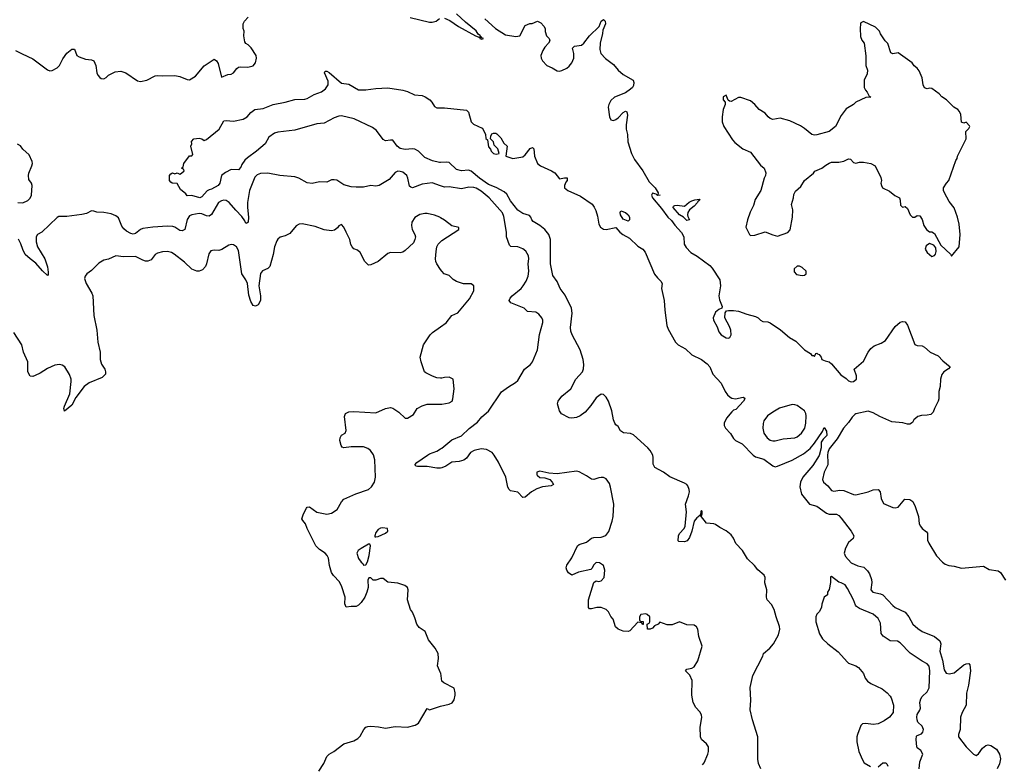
# Model space of a CAD drawing. Header units: inches. Extents: x 2293880 to 2522759, y 823965 to 1006879.
# Tile 262 of 325: x 2386564 to 2394601, y 982547 to 988623. Entities that reach past the tile are written whole.
import ezdxf

# ---------------------------------------------------------------- set-up
doc = ezdxf.new("R2010")
doc.units = ezdxf.units.IN
doc.header["$MEASUREMENT"] = 0
doc.layers.add('C3988', color=7, linetype='Continuous')
doc.layers.add('C3998', color=7, linetype='Continuous')

msp = doc.modelspace()

# ---------------------------------------------------------------- linework, layer by layer
at = {"layer": 'C3988', "color": 5}
for points, elevation in [([(2386530, 988370.4), (2386583, 988343), (2386670, 988304.2), (2386790, 988213.7), (2386810, 988206.7), (2386830, 988208.4), (2386871, 988229), (2386889.5, 988250), (2386915.6, 988304.4), (2386949.4, 988350), (2386990, 988382.8), (2387010, 988381), (2387030.6, 988330.6), (2387050, 988318.8), (2387101.1, 988301.1), (2387150, 988295.5), (2387170, 988286), (2387185.5, 988250), (2387194.8, 988190), (2387202.8, 988170), (2387218, 988150), (2387230, 988142.8), (2387250, 988141), (2387270, 988151.3), (2387289.4, 988170.6), (2387343.6, 988196.4), (2387390, 988203.1), (2387430.8, 988190), (2387524.7, 988124.7), (2387550, 988119.1), (2387602, 988130), (2387670, 988163.8), (2387690, 988168.4), (2387730, 988164.9), (2387830, 988167.2), (2387870, 988158.7), (2387930, 988134.9), (2387950, 988132.7), (2387998.8, 988161.2), (2388070, 988247.3), (2388150, 988301), (2388170, 988286.8), (2388184.7, 988264.7), (2388210, 988154), (2388264.1, 988175.9), (2388290, 988179.1), (2388309, 988190), (2388335.5, 988224.5), (2388350, 988234.8), (2388370, 988238.8), (2388425.6, 988234.4), (2388470, 988246), (2388490, 988272), (2388497, 988310), (2388495.1, 988330), (2388452.5, 988392.5), (2388430, 988418), (2388410, 988428), (2388402.7, 988442.7), (2388394, 988490), (2388395.3, 988530), (2388388.7, 988550), (2388388, 988590), (2388398, 988610), (2388430, 988642)], 160), ([(2389750, 988639.5), (2389910, 988602.4), (2389930, 988601.6), (2389964, 988610), (2389990, 988633)], 160), ([(2390000, 987456.9), (2389990, 987456.4), (2389934.7, 987470), (2389870, 987498.7), (2389818, 987550), (2389790, 987566.3), (2389769, 987569), (2389710, 987562.8), (2389670, 987571.5), (2389644.4, 987590), (2389610, 987638.3), (2389590, 987640.8), (2389550, 987634.8), (2389530, 987646.2), (2389477.5, 987717.5), (2389443.5, 987743.5), (2389294.4, 987814.4), (2389190, 987837.6), (2389170, 987835.9), (2389130, 987821.1), (2389050, 987777.8), (2388990, 987772.2), (2388810, 987721.1), (2388670, 987706.1), (2388644, 987696), (2388596.7, 987663.3), (2388566.3, 987610), (2388497.5, 987550), (2388423.2, 987496.8), (2388402.9, 987477.1), (2388377.8, 987442.2), (2388370, 987418), (2388350, 987398), (2388290, 987400.9), (2388243, 987377), (2388211.3, 987350), (2388196.3, 987290), (2388182.8, 987270), (2388130, 987239), (2388110, 987235.3), (2388094.4, 987225.6), (2388050, 987178), (2388034, 987170), (2387970, 987188), (2387930, 987186), (2387920.4, 987200.4), (2387876.4, 987236.4), (2387850, 987286), (2387808.7, 987288.7), (2387796.4, 987296.4), (2387788, 987310), (2387788, 987352), (2387796.4, 987363.6), (2387810, 987374), (2387830, 987364.7), (2387850, 987374), (2387870, 987362), (2387886, 987370), (2387906, 987390), (2387902, 987402), (2387886, 987410), (2387898, 987422), (2387904, 987450), (2387949.3, 987510.7), (2387968, 987512), (2387976.4, 987523.6), (2387962, 987590), (2387968, 987610), (2387966, 987630), (2387986, 987650), (2388030, 987654.8), (2388050.7, 987650.7), (2388070, 987638), (2388090, 987644.7), (2388191.7, 987728.3), (2388230, 987797.3), (2388250, 987800.5), (2388310, 987794.6), (2388388.2, 987811.8), (2388422, 987830), (2388450, 987866), (2388482, 987890), (2388550, 987898.5), (2388632.7, 987930), (2388731.6, 987948.4), (2388808.9, 987971.1), (2388890, 987972.9), (2388910, 987979.3), (2388967, 988013), (2389026.4, 988033.6), (2389060.2, 988059.8), (2389081.4, 988090), (2389081.1, 988121.1), (2389053.2, 988190), (2389058, 988202), (2389070, 988204), (2389090, 988192.4), (2389190, 988106), (2389250, 988095.6), (2389330, 988050.3), (2389390, 988050.3), (2389470, 988060.4), (2389570, 988066), (2389690, 988048.7), (2389730, 988037.6), (2389786, 988010), (2389850, 988004), (2389874.3, 987994.3), (2389910.4, 987970), (2389928.7, 987950), (2389950, 987914), (2389970, 987903), (2390000, 987902.7)], 140), ([(2386550, 987131), (2386590, 987127.2), (2386630, 987146.5), (2386650, 987167.6), (2386659.3, 987190), (2386666.6, 987270), (2386660.5, 987290), (2386638, 987318), (2386635, 987350), (2386638.6, 987370), (2386663.8, 987430), (2386669.1, 987450), (2386666.8, 987466.8), (2386640.1, 987520.1), (2386590, 987566), (2386570, 987593.2), (2386545.8, 987605.8)], 160), ([(2390000, 987267.3), (2389930, 987290.9), (2389850, 987279.8), (2389769.7, 987249.7), (2389755.4, 987255.4), (2389745.6, 987265.6), (2389732.8, 987330), (2389722.9, 987350), (2389690, 987378.4), (2389670, 987385.1), (2389650, 987385.6), (2389630, 987375.6), (2389580.3, 987319.7), (2389498.8, 987270), (2389470, 987265.4), (2389430, 987269.6), (2389370, 987257.2), (2389310, 987256), (2389270, 987258), (2389210, 987275.1), (2389151.9, 987311.9), (2389130, 987317.2), (2389110, 987316), (2389070, 987297.2), (2389010, 987299.3), (2388950, 987286), (2388910, 987292.7), (2388842, 987330), (2388810, 987339.5), (2388688.5, 987351.5), (2388590, 987371.1), (2388530, 987367.2), (2388502.7, 987357.3), (2388482.9, 987337.1), (2388439.5, 987230), (2388424.2, 987130), (2388423.9, 987090), (2388432.5, 987010), (2388430.1, 986970), (2388418.4, 986961.6), (2388410, 986960.7), (2388401.7, 986981.6), (2388377.7, 987017.7), (2388327.2, 987067.2), (2388272.7, 987130), (2388250, 987146.2), (2388230, 987150.5), (2388210, 987145.4), (2388187.6, 987130), (2388130, 987034.2), (2388110, 987019), (2388090, 987020.9), (2388050, 987038.5), (2388030, 987041.8), (2387970, 987031.6), (2387950, 987023.5), (2387930, 986993), (2387913.2, 986910), (2387890, 986898.5), (2387870, 986902.8), (2387830.3, 986930.3), (2387815.3, 986935.3), (2387770, 986937.6), (2387650, 986929.4), (2387570, 986917.5), (2387550, 986909.9), (2387510, 986877.9), (2387490, 986873.3), (2387470, 986877.6), (2387436, 986896), (2387415.1, 986915.1), (2387398.8, 986938.8), (2387370, 987005.6), (2387350, 987023.1), (2387310, 987037.8), (2387250, 987049.7), (2387192.5, 987052.5), (2387170, 987060.9), (2387150, 987062.7), (2387110, 987040.9), (2387070, 987032.3), (2386950, 987016), (2386883.4, 987016.6), (2386870, 987009.2), (2386744, 986890), (2386709, 986871), (2386698.4, 986850), (2386699.6, 986810), (2386709.3, 986769.3), (2386768.8, 986670), (2386790, 986604.7), (2386797.5, 986562.5), (2386795.9, 986544.1), (2386790, 986535.3), (2386750, 986572.3), (2386696, 986636), (2386649.8, 986670), (2386610, 986707.4), (2386590, 986747.6), (2386574, 986794), (2386553, 986833)], 160), ([(2390000, 987005.8), (2389993.2, 987010), (2389950, 987027.8), (2389890, 987041.7), (2389870, 987042.3), (2389830, 987033.1), (2389790, 987009.7), (2389765.3, 986970), (2389762.6, 986942.6), (2389766.4, 986910), (2389790.5, 986870), (2389793.4, 986850), (2389790, 986828), (2389777.1, 986802.9), (2389710, 986738), (2389690, 986726.6), (2389670, 986719.3), (2389590, 986724), (2389570, 986714), (2389490, 986649.2), (2389430, 986621.2), (2389410, 986619), (2389381.2, 986650), (2389342.7, 986722.7), (2389322, 986742), (2389290, 986754), (2389277.2, 986770), (2389267.8, 986787.8), (2389257.6, 986830), (2389229.7, 986890), (2389209.8, 986929.8), (2389190, 986951.8), (2389170, 986941.3), (2389156.8, 986923.2), (2389134.8, 986905.2), (2389110, 986899.4), (2389050, 986908.9), (2388975.8, 986935.9), (2388870, 986956.7), (2388845.9, 986954.1), (2388819.9, 986940.1), (2388770, 986879.1), (2388730, 986857.6), (2388690, 986849.4), (2388670, 986832.7), (2388661.5, 986818.5), (2388644.6, 986770), (2388632.9, 986707.1), (2388606.8, 986610), (2388590, 986593.2), (2388547, 986573), (2388529.1, 986550.9), (2388517.2, 986450), (2388528.7, 986370), (2388528.3, 986331.7), (2388510, 986297.2), (2388490, 986286), (2388469.5, 986289.5), (2388450, 986322), (2388435.4, 986375.4), (2388422.5, 986470), (2388410, 986500.5), (2388377.6, 986550), (2388350, 986739), (2388333, 986770), (2388310, 986785.1), (2388290, 986787.3), (2388270, 986782.9), (2388213.3, 986746.7), (2388190, 986738.4), (2388150, 986741.6), (2388124.8, 986735.2), (2388107.2, 986712.8), (2388089.2, 986630), (2388080.3, 986610), (2388057.2, 986582.8), (2388030, 986569.7), (2388010, 986570.8), (2387968.3, 986588.3), (2387910, 986643), (2387823.7, 986710), (2387802.8, 986722.8), (2387770, 986731.3), (2387730, 986729.6), (2387690, 986718.4), (2387670, 986706.6), (2387637.1, 986662.9), (2387610, 986651.3), (2387590, 986652.8), (2387570, 986660.5), (2387510, 986690.9), (2387410, 986686.3), (2387350, 986696.2), (2387290, 986669.6), (2387250, 986660.7), (2387210, 986634.7), (2387150, 986576.9), (2387111.4, 986548.6), (2387097.6, 986530), (2387093.4, 986510), (2387107.8, 986470), (2387153.4, 986390), (2387160.3, 986370), (2387168.2, 986210), (2387192.8, 986090), (2387201.5, 985990), (2387220.8, 985910), (2387220.8, 985850), (2387232.3, 985812.3), (2387258, 985770), (2387264.9, 985750), (2387264, 985730), (2387236.9, 985703.1), (2387130, 985659.7), (2387089.3, 985630.7), (2387021.2, 985538.8), (2386990, 985476), (2386930, 985428.7), (2386924.5, 985450), (2386929.6, 985470), (2386974.5, 985570), (2386985.1, 985670), (2386984.5, 985690), (2386970, 985728.7), (2386933.2, 985790), (2386910, 985804), (2386890, 985809.2), (2386850, 985803.7), (2386790, 985777.6), (2386730, 985738.4), (2386690, 985718.4), (2386670, 985712.3), (2386650, 985714), (2386630, 985748), (2386629.5, 985830), (2386594.5, 985910), (2386581.6, 985970), (2386515.8, 986070)], 180), ([(2390000, 986583.8), (2389969.2, 986630), (2389961.2, 986650), (2389957.2, 986670), (2389962.7, 986730), (2389969.3, 986770), (2389979.3, 986790), (2390000, 986810.7)], 180), ([(2390000, 985698.4), (2389970, 985699.5), (2389932.5, 985712.5), (2389880.2, 985740.2), (2389869.2, 985750), (2389841.2, 985830), (2389834, 985870), (2389861.2, 985970), (2389913.2, 986050), (2389933.2, 986070), (2390000, 986117.4)], 180), ([(2390000, 983294.2), (2389973.2, 983350), (2389983.5, 983410), (2389979.6, 983450), (2389955.1, 983495.1), (2389901.7, 983561.7), (2389874, 983630), (2389823.7, 983663.7), (2389805.6, 983690), (2389790, 983742), (2389770, 983788), (2389754, 983810), (2389728.9, 983888.9), (2389734, 983970), (2389728.7, 983990), (2389706.3, 984006.3), (2389650, 984026), (2389570, 984033.2), (2389530, 984064), (2389510, 984064), (2389470, 984048.7), (2389450, 984048.7), (2389430, 984068), (2389412.7, 984067.3), (2389406, 984050), (2389407.3, 983990), (2389398, 983950), (2389380.5, 983910), (2389350, 983866), (2389330, 983845.2), (2389310, 983833.2), (2389270, 983834), (2389230, 983828), (2389217.2, 983857.2), (2389219.6, 983910), (2389193.8, 983993.8), (2389175.2, 984035.2), (2389126.1, 984086.1), (2389110, 984112.7), (2389093.3, 984170), (2389083.5, 984230), (2389074.5, 984250), (2389058.3, 984270), (2389010, 984299.3), (2388980.3, 984330), (2388909.7, 984470), (2388896.9, 984510), (2388874.9, 984534.9), (2388868.2, 984550), (2388880.4, 984590), (2388904, 984636), (2388910, 984643.8), (2388930, 984648.8), (2388990, 984605.2), (2389070, 984586.5), (2389110, 984596), (2389154.3, 984625.7), (2389190.7, 984689.3), (2389210, 984710.3), (2389307.7, 984752.3), (2389410, 984788.9), (2389434.5, 984810), (2389460.7, 984850), (2389468.8, 984890), (2389461.5, 985030), (2389451.6, 985071.6), (2389427.3, 985107.3), (2389404.8, 985124.8), (2389370, 985137.8), (2389270, 985138.3), (2389209.7, 985129.7), (2389195.1, 985135.1), (2389187, 985147), (2389177.6, 985190), (2389178.4, 985210), (2389190, 985233.4), (2389221.2, 985250), (2389229.6, 985270), (2389214, 985386), (2389223.7, 985410), (2389250, 985422.4), (2389290, 985426), (2389470, 985414), (2389550, 985450.4), (2389590, 985458.4), (2389610, 985452.4), (2389659.3, 985419.3), (2389710, 985370.8), (2389730, 985370.7), (2389778, 985402), (2389809.3, 985450.7), (2389850, 985470.7), (2389890, 985484.9), (2390000, 985485.3)], 180), ([(2390000, 984964.1), (2389970, 984962.3), (2389890, 984978), (2389810, 984976), (2389799, 984979), (2389789.2, 984989.2), (2389806.6, 985010), (2389892, 985070), (2389910, 985081.1), (2389970, 985101.7), (2390000, 985120.6)], 160), ([(2389005.1, 982490), (2389046.3, 982553.7), (2389069.8, 982610.2), (2389090, 982630.5), (2389127.7, 982652.3), (2389210, 982712.4), (2389290, 982738.4), (2389322.7, 982757.3), (2389342.5, 982777.5), (2389373, 982830), (2389390, 982848.5), (2389404.5, 982855.5), (2389430, 982857.7), (2389492.2, 982852.2), (2389550, 982840.4), (2389630, 982854.9), (2389729.4, 982850.6), (2389793.2, 982866.8), (2389818.6, 982881.4), (2389890, 983002), (2389910, 982992), (2389990, 983018.8), (2390000, 983020.9)], 180)]:
    msp.add_lwpolyline(points, dxfattribs=dict(at, elevation=elevation))
at = {"layer": 'C3988', "color": 5, "elevation": 180}
for points in [[(2389524.5, 984475.5), (2389510, 984473.2), (2389490, 984462), (2389470, 984438), (2389462, 984410), (2389463.6, 984403.6), (2389470, 984402), (2389490, 984406), (2389550, 984432), (2389568, 984450), (2389566, 984470)], [(2389410, 984342), (2389350, 984307.3), (2389326, 984290), (2389316.4, 984270), (2389330, 984226.8), (2389350, 984196), (2389364, 984184), (2389370, 984172), (2389390, 984174), (2389402, 984198), (2389415.1, 984250), (2389428.4, 984328.4), (2389422, 984342)]]:
    msp.add_lwpolyline(points, close=True, dxfattribs=at)
at = {"layer": 'C3998', "color": 5}
for points, elevation in [([(2390030, 988634), (2390075.6, 988615.6), (2390146.9, 988566.9), (2390283, 988490), (2390318.5, 988478.5), (2390320.7, 988470), (2390335.3, 988464.7), (2390348.7, 988470), (2390335.1, 988475.1), (2390330, 988484), (2390323.1, 988483.1), (2390325.2, 988490), (2390305.8, 988505.8), (2390290, 988532.2), (2390202.3, 988602.3), (2390129.7, 988670)], 160), ([(2390361.6, 988630), (2390446.4, 988550), (2390530, 988499.1), (2390613.6, 988486.4), (2390646, 988490), (2390690, 988574), (2390728.4, 988591.6), (2390747.3, 988592.7), (2390790, 988611.3), (2390816.9, 988596.9), (2390842, 988570), (2390854, 988550), (2390854, 988526), (2390864.7, 988490), (2390884.7, 988470), (2390891.3, 988450), (2390881, 988430), (2390850, 988397.2), (2390833, 988370), (2390818, 988330), (2390819.1, 988310), (2390830, 988286.8), (2390866.8, 988250), (2390911, 988230), (2390950, 988204.9), (2390970, 988203), (2390990, 988208.2), (2391030, 988227.4), (2391050, 988243.1), (2391072, 988270), (2391088.2, 988310), (2391087.8, 988347.8), (2391075.3, 988390), (2391093.6, 988406.4), (2391150, 988414.8), (2391169, 988430), (2391216, 988490), (2391294, 988566), (2391309.8, 988610.2), (2391330, 988624.4), (2391343.1, 988610), (2391344.2, 988590), (2391323.4, 988536.6), (2391321, 988510), (2391301.4, 988430), (2391299.5, 988379.5), (2391306.9, 988346.9), (2391346.1, 988306.1), (2391410, 988257.1), (2391450, 988210.4), (2391490, 988174.9), (2391570.3, 988130.3), (2391577.6, 988110), (2391573.8, 988086.2), (2391565.3, 988070), (2391550, 988054.7), (2391510, 988025.1), (2391419.1, 987990), (2391390, 987962.7), (2391372.7, 987930), (2391368.2, 987910), (2391377.3, 987830), (2391390, 987806.8), (2391410, 987800.7), (2391430, 987807.3), (2391450, 987822), (2391490, 987865.5), (2391510, 987877.1), (2391520.7, 987870), (2391523.9, 987843.9), (2391514.4, 987765.6), (2391514.8, 987730), (2391525.9, 987685.9), (2391526.5, 987626.5), (2391556.6, 987530), (2391582.8, 987482.8), (2391650.2, 987390), (2391700.7, 987300.7), (2391751.6, 987250), (2391774.8, 987210), (2391772.7, 987192.7), (2391791, 987190), (2391770, 987188.7), (2391759, 987199), (2391730, 987208), (2391721, 987190), (2391728, 987170), (2391803.2, 987083.2), (2391854.4, 987010), (2391884.1, 986984.1), (2391910, 986947.2), (2391966.8, 986886.8), (2391985.7, 986850), (2391988.4, 986790), (2392003, 986763), (2392041.6, 986721.6), (2392094.1, 986694.1), (2392196.4, 986616.4), (2392215.1, 986595.1), (2392278.9, 986498.9), (2392285.3, 986450), (2392270.4, 986370), (2392275.5, 986335.5), (2392296.9, 986283.1), (2392294, 986270), (2392270, 986258), (2392244.5, 986235.5), (2392224, 986190), (2392228, 986170), (2392257, 986117), (2392270, 986074.9), (2392289.3, 986050), (2392330, 986027.5), (2392350, 986025.2), (2392360.9, 986030), (2392371.5, 986050), (2392367.6, 986090), (2392358.6, 986118.6), (2392319, 986190), (2392322, 986230), (2392334, 986246), (2392349.1, 986250.9), (2392390, 986250.7), (2392430, 986244), (2392498.8, 986218.8), (2392570, 986200.5), (2392590.3, 986190.3), (2392610.8, 986170), (2392630, 986159.3), (2392670, 986156), (2392690, 986149), (2392773.2, 986093.2), (2392848.5, 986030), (2392898.6, 985998.6), (2392968.5, 985930), (2393017.5, 985897.5), (2393030, 985882.8), (2393042, 985882), (2393050, 985874), (2393062, 985898), (2393070, 985902), (2393075.3, 985895.3), (2393090, 985890.8), (2393104.7, 985870), (2393111, 985851), (2393138, 985838), (2393170.7, 985830), (2393190, 985813.4), (2393266, 985726), (2393310, 985694.9), (2393330, 985674.9), (2393350, 985667.4), (2393370, 985670.3), (2393393.6, 985690), (2393395.3, 985715.3), (2393375.3, 985770), (2393450, 985836), (2393489.3, 985910), (2393510, 985938.8), (2393538, 985962), (2393596.1, 985983.9), (2393630, 986004), (2393710, 986119.1), (2393750, 986154), (2393770, 986161), (2393790, 986156), (2393810, 986131.3), (2393870, 985971), (2393890, 985964), (2393930, 985961), (2393950, 985951.3), (2393996, 985910), (2394060.3, 985880.3), (2394098.6, 985838.6), (2394157.3, 985790), (2394145.2, 985774.8), (2394106, 985750), (2394090, 985728), (2394078.8, 985690), (2394076, 985630), (2394066, 985590), (2394066, 985530), (2394061, 985510), (2394030.7, 985450), (2394020.4, 985419.6), (2393999.6, 985400.4), (2393970, 985394.3), (2393926, 985394), (2393894, 985386), (2393862.4, 985357.6), (2393850, 985335.3), (2393830, 985322), (2393810, 985321.2), (2393773.6, 985333.6), (2393681.6, 985341.6), (2393583.7, 985383.7), (2393530, 985414), (2393490, 985428), (2393390, 985407.6), (2393379.2, 985400.8), (2393359.7, 985380.3), (2393330, 985335.4), (2393289.3, 985290.7), (2393236.6, 985203.4), (2393170, 985120.4), (2393159.2, 985090), (2393157.2, 985070), (2393161.5, 985010), (2393158.9, 984990), (2393130.3, 984930), (2393116, 984870), (2393125.7, 984850), (2393159.4, 984819.4), (2393190, 984780.7), (2393210, 984775.3), (2393257.4, 984782.6), (2393290, 984780.3), (2393370, 984747.3), (2393390, 984746.3), (2393490, 984771.3), (2393530, 984785.6), (2393571, 984790), (2393586, 984770), (2393594.6, 984714.6), (2393614.8, 984674.8), (2393690, 984641.3), (2393710, 984639.5), (2393734.7, 984645.2), (2393789.7, 984710.3), (2393830, 984708.7), (2393854.9, 984690), (2393874.3, 984650), (2393899.1, 984570), (2393906, 984510), (2393916, 984490), (2393930.6, 984470.6), (2393964.5, 984444.5), (2393972.8, 984432.8), (2393974.6, 984374.6), (2393984.9, 984350), (2394048.3, 984248.3), (2394095.5, 984195.5), (2394119.1, 984179.1), (2394147.7, 984167.7), (2394190, 984164), (2394250, 984146), (2394430, 984164.7), (2394476, 984136), (2394550, 984124.7), (2394570, 984112), (2394611.3, 984050)], 160), ([(2390000, 987902.7), (2390030, 987902.4), (2390210, 987885.7), (2390227.3, 987867.3), (2390250, 987790.4), (2390267.5, 987770), (2390338, 987738), (2390347.3, 987727.3), (2390365.5, 987685.5), (2390370, 987654), (2390382, 987642), (2390390, 987584.7), (2390407.3, 987567.3), (2390411.3, 987550), (2390430, 987531.3), (2390454.2, 987525.8), (2390478, 987530), (2390468, 987570), (2390438, 987598), (2390430, 987626), (2390406, 987650), (2390408.4, 987671.6), (2390418, 987690), (2390430, 987698), (2390450, 987696), (2390458, 987690), (2390490, 987658), (2390515.3, 987615.3), (2390542, 987590), (2390531.3, 987510), (2390590, 987489.2), (2390670, 987503.6), (2390690, 987519.5), (2390730, 987572), (2390750, 987580.4), (2390759.5, 987570), (2390765.6, 987510), (2390790, 987447.9), (2390814, 987430), (2390906, 987390), (2390933, 987373), (2390970, 987322.8), (2391010, 987333.4), (2391032.8, 987332.8), (2391032.7, 987310), (2391022.3, 987297.7), (2391010.4, 987270), (2391010.5, 987250), (2391039.1, 987230), (2391141.9, 987181.9), (2391237.8, 987117.8), (2391254, 987094), (2391265.7, 987065.7), (2391279.4, 987019.4), (2391290, 986954.8), (2391303.6, 986930), (2391330, 986913.4), (2391350, 986910.2), (2391430, 986926), (2391462, 986890), (2391486, 986870), (2391541.1, 986841.1), (2391610, 986774.4), (2391649, 986749), (2391670, 986724.9), (2391746.2, 986546.2), (2391770, 986514.9), (2391796.3, 986490), (2391808, 986470), (2391803.1, 986430), (2391825.3, 986330), (2391828.9, 986251.1), (2391846.8, 986126.8), (2391857.6, 986097.6), (2391917.1, 985990), (2391937.3, 985970), (2391997.3, 985937.3), (2392050, 985888), (2392130, 985850.6), (2392174.9, 985814.9), (2392196.3, 985790), (2392222, 985730), (2392290, 985658), (2392321, 985590), (2392342, 985562), (2392363.4, 985543.4), (2392375.5, 985535.5), (2392407.5, 985527.5), (2392470, 985543), (2392478.3, 985538.3), (2392483, 985530), (2392472.9, 985510), (2392410, 985442.3), (2392390, 985435.4), (2392376.4, 985423.6), (2392334, 985370), (2392313.6, 985330), (2392314.4, 985310), (2392324.6, 985290), (2392366.4, 985246.4), (2392390, 985206.3), (2392405.7, 985190), (2392460.7, 985160.7), (2392550, 985067.9), (2392570, 985056.9), (2392637, 985037), (2392710, 984982.5), (2392730, 984975.2), (2392750, 984980.2), (2392870, 985027.8), (2392961, 985079), (2393015.1, 985124.9), (2393052.2, 985167.8), (2393117.3, 985262.7), (2393130, 985295.8), (2393150, 985265.3), (2393150.7, 985230), (2393120.7, 985199.3), (2393105.2, 985174.8), (2393106.9, 985130), (2393090, 985067.1), (2393036.5, 984983.5), (2392956.6, 984890), (2392935.8, 984850), (2392932.6, 984810), (2392946.2, 984750), (2393010, 984669.2), (2393070, 984652.3), (2393150, 984595.5), (2393171.8, 984588.2), (2393230, 984588.5), (2393250, 984576.4), (2393270, 984554), (2393351.1, 984450), (2393371.7, 984410), (2393366.4, 984390), (2393330, 984357.4), (2393303.2, 984310), (2393294, 984270), (2393303.6, 984243.6), (2393350.6, 984190), (2393404.8, 984164.8), (2393454.3, 984154.3), (2393485.2, 984125.2), (2393500.4, 984100.4), (2393515.3, 984055.3), (2393518.4, 984030), (2393511.6, 983971.6), (2393527.2, 983950), (2393590, 983938.9), (2393608.2, 983928.2), (2393690, 983842.6), (2393710, 983827), (2393790, 983787.7), (2393821.6, 983750), (2393852.7, 983690), (2393893.7, 983653.7), (2393930, 983628.9), (2394030, 983589), (2394073.7, 983553.7), (2394082.4, 983530), (2394075.4, 983470), (2394079, 983450), (2394097.4, 983397.4), (2394110, 983318), (2394126.8, 983290), (2394150, 983286), (2394190, 983292.2), (2394270, 983357.8), (2394290, 983367.3), (2394310, 983370.2), (2394319.1, 983359.1), (2394324.3, 983310), (2394308.9, 983191.1), (2394293, 983127), (2394288, 983030), (2394256.3, 982970), (2394242, 982930), (2394240.7, 982830), (2394226.8, 982790), (2394227.3, 982770), (2394289.2, 982689.2), (2394350, 982630.6), (2394370, 982618.8), (2394390, 982631), (2394422.5, 982677.5), (2394450, 982701), (2394470, 982706), (2394490, 982701), (2394538, 982670), (2394561, 982630), (2394570.7, 982590), (2394562, 982550), (2394543, 982510)], 140), ([(2392612.3, 982510), (2392593.3, 982553.3), (2392588.3, 982588.3), (2392589.7, 982770), (2392544.2, 982910), (2392525.1, 982990), (2392532.8, 983070), (2392527.5, 983172.5), (2392548.1, 983271.9), (2392629.3, 983430), (2392635.1, 983450), (2392687, 983493), (2392717, 983530), (2392757.7, 983602.3), (2392767.3, 983650), (2392765.6, 983670), (2392737.6, 983750), (2392722.7, 983810), (2392701.2, 983850), (2392666, 983890), (2392659.3, 983910), (2392662.9, 983970), (2392647.1, 984027.1), (2392647.9, 984070), (2392640.9, 984090), (2392590, 984133.3), (2392560.3, 984170), (2392503.2, 984223.2), (2392464.3, 984290), (2392408.9, 984348.9), (2392391.5, 984391.5), (2392370, 984418.2), (2392330, 984452.1), (2392278.8, 984478.8), (2392243.6, 984503.6), (2392230, 984509.7), (2392170, 984513.2), (2392122, 984578), (2392130, 984574), (2392135.3, 984590), (2392135.3, 984610), (2392130, 984618), (2392124.7, 984610), (2392119.6, 984580.4), (2392110, 984578), (2392107.3, 984570), (2392090, 984558.4), (2392070.3, 984530), (2392051.3, 984448.7), (2392030, 984397.2), (2392013, 984370), (2391990, 984361.6), (2391944.7, 984364.7), (2391938, 984370), (2391942, 984410), (2391949.7, 984430), (2391987.6, 984470), (2391995.4, 984490), (2392006.3, 984606.3), (2391998.4, 984670), (2392023.5, 984736.5), (2392029.9, 984770), (2392028.3, 984790), (2392018.1, 984818.1), (2392010, 984829.7), (2391990, 984841.3), (2391870, 984893.3), (2391818.4, 984930), (2391748.9, 984968.9), (2391735.2, 984995.2), (2391735.4, 985050), (2391731.1, 985070), (2391710, 985107), (2391690, 985129.6), (2391574.3, 985234.3), (2391550, 985245.1), (2391491.1, 985251.1), (2391467.9, 985267.9), (2391450, 985304), (2391430, 985317.2), (2391420.9, 985330), (2391410, 985358), (2391396.9, 985430), (2391370, 985509.2), (2391350, 985542.7), (2391330, 985563.7), (2391310, 985565.6), (2391290, 985554.3), (2391270, 985536.4), (2391226.9, 985473.1), (2391179.5, 985420.5), (2391138.7, 985390), (2391110, 985377.4), (2391070, 985369.8), (2391050, 985374), (2390986.9, 985406.9), (2390969.6, 985429.6), (2390952.3, 985487.7), (2390959.6, 985510), (2390989.8, 985550.2), (2391063.5, 985610), (2391104.4, 985690), (2391157, 985750), (2391166.4, 985773.6), (2391169.2, 985810), (2391163.4, 985850), (2391139.9, 985930), (2391073, 986050), (2391061.2, 986081.2), (2391059.3, 986110), (2391072.6, 986227.4), (2391067.6, 986270), (2391015.7, 986375.7), (2390974.8, 986430), (2390950, 986485.1), (2390915.5, 986535.5), (2390895.2, 986630), (2390896.1, 986830), (2390883, 986870), (2390850, 986909.9), (2390810, 986943.7), (2390756.4, 986976.4), (2390743.5, 986990), (2390736.9, 987010), (2390724.7, 987024.8), (2390670, 987042.2), (2390630, 987067.9), (2390570, 987144.5), (2390539.1, 987199.1), (2390519.2, 987219.2), (2390453.5, 987253.5), (2390390, 987276.8), (2390316.7, 987330), (2390250, 987386.6), (2390226.1, 987393.9), (2390170, 987388.7), (2390130, 987399.1), (2390070, 987456.9), (2390050, 987459.8), (2390000, 987456.9)], 140), ([(2390000, 985120.6), (2390010, 985126.9), (2390090, 985194.7), (2390170, 985226.9), (2390232.9, 985287.1), (2390300.4, 985339.6), (2390337.4, 985382.6), (2390390.8, 985429.2), (2390495.3, 985584.7), (2390552.9, 985627.1), (2390610, 985661.3), (2390630, 985679.5), (2390684.4, 985770), (2390732.2, 985807.8), (2390749.9, 985830.1), (2390791.7, 985930), (2390805.7, 986054.3), (2390832.7, 986152.7), (2390833.2, 986170), (2390825.2, 986190), (2390800.1, 986220.1), (2390776.6, 986236.6), (2390710, 986242), (2390680.9, 986270), (2390572.9, 986312.9), (2390560.5, 986330), (2390566.6, 986350), (2390583.5, 986370), (2390656.9, 986430), (2390674.5, 986450), (2390698.3, 986490), (2390713, 986530), (2390719.7, 986570), (2390714.3, 986630), (2390719.7, 986670), (2390715.6, 986695.6), (2390694, 986734), (2390670, 986754), (2390630, 986769.6), (2390572.7, 986772.7), (2390562.8, 986782.8), (2390537.6, 986850), (2390537.1, 986890), (2390515.8, 987015.8), (2390505.7, 987045.7), (2390396.8, 987170), (2390330, 987224.8), (2390290, 987248.3), (2390270, 987254.4), (2390230, 987255.3), (2390170, 987243.8), (2390070, 987259.3), (2390030, 987257.2), (2390000, 987267.3)], 160), ([(2390000, 986810.7), (2390010, 986820.7), (2390148, 986910), (2390147.3, 986927.3), (2390090, 986939.3), (2390030, 986987.3), (2390000, 987005.8)], 180), ([(2390000, 986117.4), (2390046, 986150), (2390092.1, 986207.9), (2390139, 986230), (2390235.1, 986344.9), (2390271.3, 986410), (2390269.6, 986449.6), (2390250, 986466.6), (2390187.5, 986467.5), (2390130, 986485.2), (2390102.5, 986502.5), (2390070, 986534), (2390029, 986550), (2390009.2, 986570), (2390000, 986583.8)], 180), ([(2390000, 985485.3), (2390010, 985485.3), (2390070, 985497.1), (2390094.5, 985510), (2390100.7, 985530), (2390109.6, 985610), (2390102, 985690), (2390070, 985705.2), (2390030, 985703.7), (2390010, 985698), (2390000, 985698.4)], 180), ([(2392137.5, 982542.5), (2392150, 982558), (2392182, 982630), (2392187, 982650), (2392185.2, 982690), (2392170, 982714), (2392129, 982750), (2392121.2, 982770), (2392118.4, 982850), (2392132.8, 982927.2), (2392129.7, 982950), (2392115.2, 982975.2), (2392082.4, 983010), (2392062, 983050), (2392049.6, 983110), (2392053.2, 983230), (2392034.5, 983274.5), (2391998, 983310), (2392010, 983322), (2392049.3, 983330.7), (2392070, 983342), (2392099, 983390), (2392134, 983510), (2392106, 983590), (2392099, 983650), (2392089.1, 983669.1), (2392070, 983682), (2392010, 983685.2), (2391950, 983709), (2391890, 983685.2), (2391850, 983684), (2391790, 983706), (2391774, 983690), (2391744.7, 983675.3), (2391730, 983658), (2391710, 983648.7), (2391688.7, 983648.7), (2391686, 983690), (2391702, 983698), (2391706, 983710), (2391706, 983750), (2391686, 983770), (2391673.6, 983773.6), (2391634, 983770), (2391622, 983750), (2391622, 983722), (2391630, 983714), (2391652.7, 983712.7), (2391652.7, 983687.3), (2391647.3, 983687.3), (2391642, 983702), (2391610, 983706), (2391543.6, 983636.4), (2391531.1, 983628.9), (2391490, 983633.2), (2391450, 983649.2), (2391427.8, 983667.8), (2391409.3, 983730), (2391390, 983753.2), (2391369.8, 983789.8), (2391349.7, 983809.8), (2391310, 983827.3), (2391273.4, 983826.6), (2391230, 983814), (2391215.3, 983815.3), (2391206, 983826), (2391207, 983890), (2391249.2, 984030.8), (2391270, 984044.7), (2391290, 984038), (2391310, 984044.7), (2391335.1, 984070), (2391340.9, 984130), (2391329.2, 984170), (2391295.3, 984190), (2391270, 984192), (2391250, 984174), (2391234.9, 984145.1), (2391224.9, 984135.1), (2391126, 984114), (2391070.7, 984089.3), (2391044, 984110), (2391029, 984130), (2391024, 984150), (2391029.4, 984170.6), (2391069.6, 984230.4), (2391117.2, 984330), (2391130, 984339.1), (2391190, 984359.1), (2391230, 984390.7), (2391250, 984396.3), (2391310, 984400.4), (2391347.6, 984412.4), (2391373.6, 984446.4), (2391401.2, 984530), (2391409.3, 984570), (2391413.2, 984670), (2391387, 984807), (2391377, 984837), (2391350, 984877.2), (2391330, 984886), (2391310, 984886.6), (2391290, 984884.5), (2391250, 984869.5), (2391230, 984872), (2391190, 984899.6), (2391130, 984932), (2391110, 984938), (2390950, 984917.2), (2390882, 984922), (2390810, 984939.3), (2390786, 984930), (2390784, 984910), (2390790, 984902.8), (2390810, 984888.2), (2390850, 984884), (2390890.7, 984870.7), (2390911.3, 984850), (2390921, 984830), (2390902, 984818), (2390830, 984811.5), (2390784.4, 984795.6), (2390740.7, 984770), (2390690, 984725.2), (2390670, 984724), (2390630, 984766.6), (2390570, 984778), (2390558, 984790), (2390548.4, 984808.4), (2390532.6, 984890), (2390472.6, 985012.6), (2390438, 985070), (2390420.5, 985090), (2390374.1, 985114.1), (2390330, 985119.8), (2390273, 985107), (2390243.1, 985090), (2390210, 985044.5), (2390190, 985029.4), (2390150, 985017.2), (2390090, 985011.8), (2390041.2, 984978.8), (2390010, 984964.8), (2390000, 984964.1)], 160), ([(2393904.9, 982510), (2393912.4, 982567.6), (2393934.8, 982630), (2393919.1, 982659.1), (2393890, 982681), (2393885.5, 982690), (2393880.5, 982750), (2393885.1, 982774.9), (2393890, 982781.2), (2393926, 982794), (2393936, 982810), (2393940.7, 982830), (2393930, 982858), (2393896, 982890), (2393888.2, 982908.2), (2393886.4, 982930), (2393890, 982954), (2393912, 982988), (2393916.2, 983003.8), (2393911.2, 983050), (2393918.2, 983081.8), (2393930, 983099.7), (2393970, 983137.4), (2393988.6, 983171.4), (2393992.8, 983310), (2393986.2, 983346.2), (2393970, 983367.4), (2393930, 983387.4), (2393833.4, 983453.4), (2393750, 983539.1), (2393730, 983551.2), (2393670, 983555.2), (2393611.4, 983591.4), (2393594.7, 983614.7), (2393590, 983698), (2393570, 983737.1), (2393530, 983772.4), (2393419.2, 983819.2), (2393395.4, 983835.4), (2393386.3, 983846.3), (2393370.3, 983890), (2393322, 983982), (2393300.7, 984010), (2393270, 984028), (2393250, 984033.4), (2393190, 984078), (2393183.1, 984076.9), (2393182.7, 984030), (2393170, 983974), (2393158, 983950), (2393158, 983930), (2393129.1, 983910.9), (2393110, 983854), (2393109.2, 983830), (2393101.2, 983810), (2393089.2, 983790), (2393070, 983770.8), (2393063, 983750), (2393062.7, 983710), (2393091.1, 983610), (2393117.7, 983570), (2393160.4, 983530), (2393245.6, 983465.6), (2393320.1, 983380.1), (2393330, 983371.8), (2393388, 983350), (2393410, 983335.3), (2393450, 983288.7), (2393464.5, 983250), (2393484.2, 983224.2), (2393510, 983207), (2393602.7, 983162.7), (2393643.7, 983130), (2393670, 983103.7), (2393677.4, 983090), (2393697.4, 983030), (2393693, 982970), (2393663.7, 982930), (2393619.5, 982900.5), (2393570, 982877.6), (2393530, 982872.2), (2393470, 982880.7), (2393442.7, 982877.3), (2393430, 982862), (2393402, 982790), (2393397, 982770), (2393398, 982730), (2393413.2, 982650), (2393442, 982582), (2393458, 982558), (2393509.3, 982529.3)], 120), ([(2390000, 983020.9), (2390070, 983036), (2390093.2, 983046.8), (2390110, 983072), (2390119.5, 983110), (2390119.5, 983130), (2390110, 983168), (2390026, 983210), (2390010, 983226), (2390002, 983290), (2390000, 983294.2)], 180), ([(2393570, 982526), (2393610, 982557.2), (2393630, 982559), (2393635.5, 982555.5), (2393642, 982550), (2393649, 982530)], 120)]:
    msp.add_lwpolyline(points, dxfattribs=dict(at, elevation=elevation))
for points, elevation in [([(2393450, 988608), (2393430, 988598), (2393426.8, 988590), (2393422.8, 988550), (2393426.4, 988486.4), (2393436.9, 988456.9), (2393458, 988430), (2393471.6, 988328.4), (2393471.3, 988250), (2393484.7, 988210), (2393482, 988182), (2393458, 988130), (2393458, 988070), (2393466.4, 988046.4), (2393482, 988030), (2393498, 987998), (2393512, 987990), (2393470, 987988), (2393390, 987948.7), (2393370.6, 987929.4), (2393310, 987894), (2393270, 987842), (2393222.8, 987750), (2393170, 987709), (2393070, 987684), (2393050, 987681.2), (2393030, 987685.2), (2392970, 987735.1), (2392936.3, 987756.3), (2392850, 987798.4), (2392770, 987818), (2392710, 987809.4), (2392690, 987815.1), (2392672.7, 987830), (2392650, 987861.2), (2392599, 987890), (2392565.2, 987930), (2392530, 987961.2), (2392450, 987989), (2392430, 987989), (2392370, 987955.3), (2392358, 987958), (2392347.3, 987967.3), (2392330, 988006), (2392306.4, 987993.6), (2392304.7, 987970), (2392322, 987950), (2392322, 987930), (2392306, 987890), (2392297.3, 987830), (2392298.8, 987790), (2392311.3, 987750), (2392381.4, 987641.4), (2392399.8, 987619.8), (2392467.7, 987567.7), (2392530, 987542.8), (2392610, 987434.8), (2392641, 987410), (2392654.4, 987374.4), (2392651, 987350), (2392641, 987330), (2392614, 987230), (2392565.8, 987154.2), (2392553.7, 987106.3), (2392527.1, 987052.9), (2392504.7, 986990), (2392492, 986930), (2392522, 986870), (2392530, 986862), (2392564.7, 986864.7), (2392650, 986890.8), (2392710, 986866), (2392750, 986856), (2392834.6, 986885.4), (2392852.1, 986907.9), (2392871.8, 987010), (2392875.6, 987070), (2392864.5, 987115.5), (2392881.2, 987170), (2392883.2, 987196.8), (2392896, 987224), (2392938.6, 987261.4), (2392970, 987311), (2393042, 987370), (2393054.6, 987385.4), (2393110, 987411), (2393143.2, 987436.8), (2393170, 987451), (2393190, 987458.8), (2393250, 987458.8), (2393290, 987467.3), (2393330, 987486), (2393345.4, 987485.4), (2393370, 987458), (2393390, 987451), (2393419.3, 987460.7), (2393450, 987460.5), (2393510.3, 987450.3), (2393546.8, 987430), (2393593.7, 987333.7), (2393597.3, 987310), (2393594, 987290), (2393597.3, 987270), (2393607.3, 987250), (2393663.4, 987223.4), (2393708.3, 987188.3), (2393744.7, 987170), (2393751.3, 987150), (2393752, 987110), (2393770, 987092), (2393790, 987098), (2393810, 987082), (2393831, 987030), (2393850, 987011), (2393870, 987011.3), (2393890, 987024.7), (2393910, 987022), (2393930, 986992), (2393944.5, 986944.5), (2393964.7, 986910), (2393990, 986891.3), (2394010, 986891.3), (2394030, 986878), (2394082, 986782), (2394162, 986710), (2394170, 986694), (2394233.2, 986770), (2394239.3, 986870), (2394232.9, 986952.9), (2394219, 987010), (2394190, 987088), (2394150, 987138), (2394112.7, 987210), (2394105.2, 987230), (2394104, 987250), (2394128.7, 987290), (2394148.7, 987310), (2394205.2, 987474.8), (2394215.3, 987490), (2394218, 987510), (2394288, 987650), (2394286, 987710), (2394310, 987734), (2394318, 987750), (2394316.4, 987756.4), (2394290, 987786), (2394270, 987778), (2394250, 987786), (2394245.2, 987850), (2394234.8, 987874.8), (2394222, 987890), (2394188.7, 987910), (2394130, 987968.7), (2394090, 987994), (2394070, 988019), (2394010, 988062), (2393990, 988064), (2393970, 988059), (2393950, 988068), (2393939.3, 988090), (2393930, 988148), (2393905.2, 988205.2), (2393890, 988228), (2393866, 988246), (2393848, 988270), (2393732.9, 988352.9), (2393690, 988344), (2393673.6, 988353.6), (2393650, 988428.7), (2393628.7, 988450), (2393590, 988508), (2393582, 988530), (2393550, 988562)], 180), ([(2392010, 986983.7), (2391981.2, 987010), (2391949.6, 987029.7), (2391897.2, 987090), (2391900.2, 987099.8), (2391912.7, 987107.3), (2391930, 987108), (2391990, 987102.4), (2392027.5, 987132.5), (2392050, 987144.4), (2392074, 987154), (2392110, 987158), (2392114.8, 987150), (2392100.3, 987139.7), (2392097.1, 987130), (2392070, 987100.4), (2392031.7, 987070), (2392017.4, 987050), (2392013.7, 987030), (2392016.4, 987016.4), (2392030, 986989.2)], 160), ([(2391530, 986978), (2391490, 986995.3), (2391469.2, 987030), (2391464, 987050), (2391470, 987062), (2391510, 987050.6), (2391531, 987030), (2391541, 987010), (2391542, 986990)], 140), ([(2393990, 986795.3), (2393963, 986777), (2393954.8, 986750), (2393970, 986722.8), (2394010, 986691.3), (2394030, 986698), (2394039, 986710), (2394044, 986730), (2394042, 986762), (2394024, 986784)], 180), ([(2392910, 986612.6), (2392886.7, 986590), (2392884.7, 986564.7), (2392904.1, 986544.1), (2392950, 986534.8), (2392970, 986538), (2392982, 986550), (2392982.7, 986570), (2392950, 986600.5), (2392930, 986612.3)], 180), ([(2392870, 985482), (2392766.9, 985453.1), (2392710, 985420.9), (2392667.7, 985390), (2392639.1, 985350), (2392632.4, 985327.6), (2392630.4, 985290), (2392637.6, 985250), (2392664.9, 985210), (2392690, 985190.4), (2392710, 985185.3), (2392730, 985187.2), (2392796.3, 985203.7), (2392890, 985210.4), (2392910, 985219.3), (2392945.1, 985250), (2392971.2, 985290), (2392980.5, 985330), (2392983, 985390), (2392979.6, 985410), (2392969.6, 985429.6), (2392910, 985473.2), (2392890, 985480.9)], 160)]:
    msp.add_lwpolyline(points, close=True, dxfattribs=dict(at, elevation=elevation))

doc.saveas('drawing.dxf')
